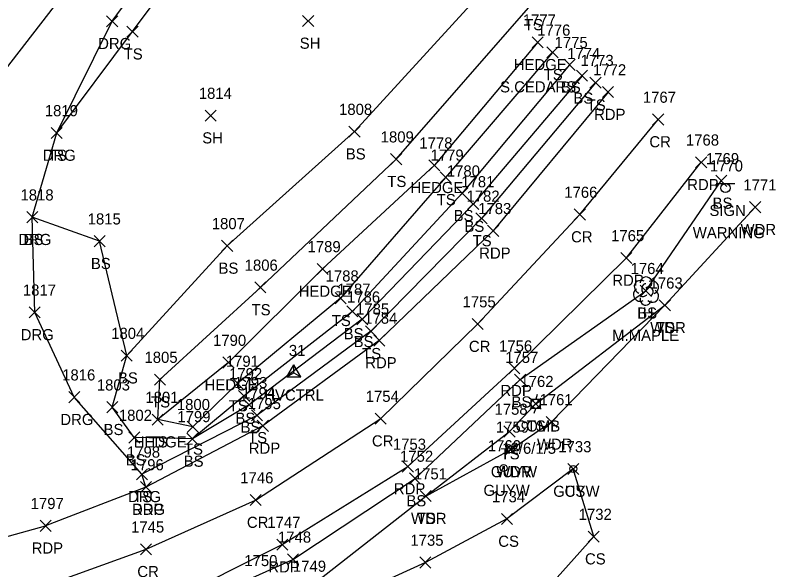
# Model space of a CAD drawing. Extents: x 1499292 to 1501024, y 534584 to 538043.
# Drawn here: x 1500027.5 to 1500164.2, y 537640.2 to 537739.8 of the extents above; entities that cross this region are included whole.
import ezdxf

# ---------------------------------------------------------------- set-up
doc = ezdxf.new("R2010")
doc.units = 0
for name, color, linetype in [('C_A', 7, 'Continuous'), ('C_I', 7, 'Continuous'), ('CPSM', 7, 'Continuous'), ('L_A', 7, 'Continuous'), ('L_C', 7, 'Continuous'), ('L_I', 7, 'Continuous'), ('L_TIC', 7, 'Continuous'), ('LAHR', 7, 'Continuous'), ('LAWA', 7, 'Continuous'), ('LELB', 7, 'Continuous'), ('LTD', 7, 'Continuous'), ('P_A', 7, 'Continuous'), ('P_I', 7, 'Continuous'), ('P_TIC', 7, 'Continuous'), ('PET', 7, 'Continuous'), ('PRC', 7, 'Continuous'), ('R_A', 7, 'Continuous'), ('R_I', 7, 'Continuous'), ('R_TIC', 7, 'Continuous'), ('RDG', 7, 'Continuous'), ('S_A', 7, 'Continuous'), ('S_C', 7, 'Continuous'), ('S_I', 7, 'Continuous'), ('SSGN', 7, 'Continuous'), ('U_A', 7, 'Continuous'), ('U_C', 7, 'Continuous'), ('U_I', 7, 'Continuous'), ('UP', 7, 'Continuous'), ('UPGW', 7, 'Continuous')]:
    doc.layers.add(name, color=color, linetype=linetype)

msp = doc.modelspace()

# ---------------------------------------------------------------- linework, layer by layer
at = {"layer": 'CPSM'}
for p, q in [((1500076.34, 537674.87), (1500077.59, 537677.03)), ((1500078.84, 537674.87), (1500077.59, 537677.03)), ((1500077.59, 537675.59), (1500077.59, 537677.03)), ((1500076.34, 537674.87), (1500077.59, 537675.59)), ((1500077.59, 537675.59), (1500077.59, 537675.59)), ((1500077.59, 537675.59), (1500078.84, 537674.87)), ((1500076.34, 537674.87), (1500078.84, 537674.87))]:
    msp.add_line(p, q, dxfattribs=at)
at = {"layer": 'L_TIC'}
for points in [[(1500079.15, 537737.77), (1500081.15, 537739.77)], [(1500081.15, 537737.77), (1500079.15, 537739.77)], [(1500047.6, 537735.84), (1500049.6, 537737.84)], [(1500049.6, 537735.84), (1500047.6, 537737.84)], [(1500120.41, 537733.93), (1500122.41, 537735.93)], [(1500122.41, 537733.93), (1500120.41, 537735.93)], [(1500123.07, 537732.12), (1500125.07, 537734.12)], [(1500125.07, 537732.12), (1500123.07, 537734.12)], [(1500126.13, 537729.89), (1500128.13, 537731.89)], [(1500128.13, 537729.89), (1500126.13, 537731.89)], [(1500128.38, 537727.92), (1500130.38, 537729.92)], [(1500130.38, 537727.92), (1500128.38, 537729.92)], [(1500130.79, 537726.67), (1500132.79, 537728.67)], [(1500132.79, 537726.67), (1500130.79, 537728.67)], [(1500061.64, 537720.77), (1500063.64, 537722.77)], [(1500063.64, 537720.77), (1500061.64, 537722.77)], [(1500033.98, 537717.65), (1500035.98, 537719.65)], [(1500035.98, 537717.65), (1500033.98, 537719.65)], [(1500087.48, 537717.89), (1500089.48, 537719.89)], [(1500089.48, 537717.89), (1500087.48, 537719.89)], [(1500094.97, 537712.94), (1500096.97, 537714.94)], [(1500096.97, 537712.94), (1500094.97, 537714.94)], [(1500101.84, 537711.85), (1500103.84, 537713.85)], [(1500103.84, 537711.85), (1500101.84, 537713.85)], [(1500103.85, 537709.67), (1500105.85, 537711.67)], [(1500105.85, 537709.67), (1500103.85, 537711.67)], [(1500153.39, 537709.04), (1500155.39, 537711.04)], [(1500155.39, 537709.04), (1500153.39, 537711.04)], [(1500106.86, 537706.82), (1500108.86, 537708.82)], [(1500108.86, 537706.82), (1500106.86, 537708.82)], [(1500108.8, 537704.89), (1500110.8, 537706.89)], [(1500110.8, 537704.89), (1500108.8, 537706.89)], [(1500159.49, 537704.32), (1500161.49, 537706.32)], [(1500161.49, 537704.32), (1500159.49, 537706.32)], [(1500029.59, 537702.52), (1500031.59, 537704.52)], [(1500031.59, 537702.52), (1500029.59, 537704.52)], [(1500110.3, 537702.3), (1500112.3, 537704.3)], [(1500112.3, 537702.3), (1500110.3, 537704.3)], [(1500041.68, 537698.21), (1500043.68, 537700.21)], [(1500043.68, 537698.21), (1500041.68, 537700.21)], [(1500064.61, 537697.37), (1500066.61, 537699.37)], [(1500066.61, 537697.37), (1500064.61, 537699.37)], [(1500081.75, 537693.23), (1500083.75, 537695.23)], [(1500083.75, 537693.23), (1500081.75, 537695.23)], [(1500070.58, 537689.91), (1500072.58, 537691.91)], [(1500072.58, 537689.91), (1500070.58, 537691.91)], [(1500139.84, 537689.31), (1500141.84, 537691.31)], [(1500141.84, 537689.31), (1500139.84, 537691.31)], [(1500084.99, 537687.97), (1500086.99, 537689.97)], [(1500086.99, 537687.97), (1500084.99, 537689.97)], [(1500143.25, 537686.7), (1500145.25, 537688.7)], [(1500145.25, 537686.7), (1500143.25, 537688.7)], [(1500143.25, 537686.7), (1500145.25, 537688.7)], [(1500145.25, 537686.7), (1500143.25, 537688.7)], [(1500087.1, 537685.6), (1500089.1, 537687.6)], [(1500089.1, 537685.6), (1500087.1, 537687.6)], [(1500088.89, 537684.19), (1500090.89, 537686.19)], [(1500090.89, 537684.19), (1500088.89, 537686.19)], [(1500090.45, 537682.04), (1500092.45, 537684.04)], [(1500092.45, 537682.04), (1500090.45, 537684.04)], [(1500046.55, 537677.66), (1500048.55, 537679.66)], [(1500048.55, 537677.66), (1500046.55, 537679.66)], [(1500046.55, 537677.66), (1500048.55, 537679.66)], [(1500048.55, 537677.66), (1500046.55, 537679.66)], [(1500064.85, 537676.42), (1500066.85, 537678.42)], [(1500066.85, 537676.42), (1500064.85, 537678.42)], [(1500052.52, 537673.36), (1500054.52, 537675.36)], [(1500054.52, 537673.36), (1500052.52, 537675.36)], [(1500117.26, 537673.35), (1500119.26, 537675.35)], [(1500119.26, 537673.35), (1500117.26, 537675.35)], [(1500066.49, 537672.66), (1500068.49, 537674.66)], [(1500068.49, 537672.66), (1500066.49, 537674.66)], [(1500067.65, 537670.42), (1500069.65, 537672.42)], [(1500069.65, 537670.42), (1500067.65, 537672.42)], [(1500068.57, 537668.83), (1500070.57, 537670.83)], [(1500070.57, 537668.83), (1500068.57, 537670.83)], [(1500120.04, 537669.03), (1500122.04, 537671.03)], [(1500122.04, 537669.03), (1500120.04, 537671.03)], [(1500043.96, 537668.4), (1500045.96, 537670.4)], [(1500045.96, 537668.4), (1500043.96, 537670.4)], [(1500052.12, 537666.18), (1500054.12, 537668.18)], [(1500054.12, 537666.18), (1500052.12, 537668.18)], [(1500052.12, 537666.18), (1500054.12, 537668.18)], [(1500054.12, 537666.18), (1500052.12, 537668.18)], [(1500069.96, 537666.94), (1500071.96, 537668.94)], [(1500071.96, 537666.94), (1500069.96, 537668.94)], [(1500058.43, 537664.88), (1500060.43, 537666.88)], [(1500060.43, 537664.88), (1500058.43, 537666.88)], [(1500122.9, 537665.76), (1500124.9, 537667.76)], [(1500124.9, 537665.76), (1500122.9, 537667.76)], [(1500115.33, 537664.04), (1500117.33, 537666.04)], [(1500117.33, 537664.04), (1500115.33, 537666.04)], [(1500047.92, 537662.95), (1500049.92, 537664.95)], [(1500049.92, 537662.95), (1500047.92, 537664.95)], [(1500058.36, 537662.71), (1500060.36, 537664.71)], [(1500060.36, 537662.71), (1500058.36, 537664.71)], [(1500058.36, 537662.71), (1500060.36, 537664.71)], [(1500060.36, 537662.71), (1500058.36, 537664.71)], [(1500115.59, 537660.83), (1500117.59, 537662.83)], [(1500117.59, 537660.83), (1500115.59, 537662.83)], [(1500126.8, 537657.31), (1500128.8, 537659.31)], [(1500128.8, 537657.31), (1500126.8, 537659.31)], [(1500049.29, 537656.35), (1500051.29, 537658.35)], [(1500051.29, 537656.35), (1500049.29, 537658.35)], [(1500098.37, 537655.6), (1500100.37, 537657.6)], [(1500100.37, 537655.6), (1500098.37, 537657.6)], [(1500100.28, 537652.44), (1500102.28, 537654.44)], [(1500102.28, 537652.44), (1500100.28, 537654.44)], [(1500100.28, 537652.44), (1500102.28, 537654.44)], [(1500102.28, 537652.44), (1500100.28, 537654.44)], [(1500114.88, 537648.33), (1500116.88, 537650.33)], [(1500116.88, 537648.33), (1500114.88, 537650.33)], [(1500130.46, 537645.17), (1500132.46, 537647.17)], [(1500132.46, 537645.17), (1500130.46, 537647.17)], [(1500076.43, 537641.08), (1500078.43, 537643.08)], [(1500078.43, 537641.08), (1500076.43, 537643.08)], [(1500100.22, 537640.52), (1500102.22, 537642.52)], [(1500102.22, 537640.52), (1500100.22, 537642.52)]]:
    msp.add_lwpolyline(points, dxfattribs=at)
at = {"layer": 'LAHR'}
msp.add_lwpolyline([(1500121.41, 537734.93), (1500102.84, 537712.85), (1500082.75, 537694.23), (1500065.85, 537677.42), (1500053.12, 537667.18)], dxfattribs=at)
at = {"layer": 'LAWA'}
msp.add_lwpolyline([(1500024.22, 537554.38), (1500031.9, 537568.77), (1500039.67, 537574.99), (1500029.7, 537588.75), (1500020.95, 537597.49), (1500010.79, 537602.57), (1500027.73, 537617.39), (1500039.78, 537619.8), (1500055.9, 537627.07), (1500080.12, 537636.85), (1500101.28, 537653.44), (1500116.59, 537661.83), (1500123.9, 537666.76), (1500144.25, 537687.7), (1500160.49, 537705.32)], dxfattribs=at)
at = {"layer": 'LELB'}
for points in [[(1500034.98, 537718.65), (1500048.6, 537736.84), (1500075.09, 537772.31)], [(1500127.13, 537730.89), (1500107.86, 537707.82), (1500088.1, 537686.6), (1500068.65, 537671.42), (1500059.36, 537663.71), (1500048.92, 537663.95), (1500044.96, 537669.4), (1500047.55, 537678.66), (1500065.61, 537698.37), (1500088.48, 537718.89), (1500114.46, 537747.32)], [(1500124.07, 537733.12), (1500104.85, 537710.67), (1500085.99, 537688.97), (1500067.49, 537673.66), (1500059.43, 537665.88), (1500053.12, 537667.18), (1500053.52, 537674.36), (1500071.58, 537690.91), (1500095.97, 537713.94), (1500120.57, 537742.1)], [(1500129.38, 537728.92), (1500109.8, 537705.89), (1500089.89, 537685.19), (1500069.57, 537669.83), (1500059.36, 537663.71)], [(1500131.79, 537727.67), (1500111.3, 537703.3), (1500091.45, 537683.04), (1500070.96, 537667.94), (1500050.29, 537657.35)], [(1499939.76, 537563.39), (1499940.61, 537580.36), (1499946.14, 537588.19), (1499959.54, 537588.6), (1499966.34, 537595.38), (1499978.12, 537601.79), (1500000.32, 537612.94), (1500023.87, 537621.84), (1500055.19, 537632.07), (1500077.43, 537642.08), (1500099.37, 537656.6), (1500118.26, 537674.35), (1500140.84, 537690.31), (1500154.39, 537710.04)], [(1500047.55, 537678.66), (1500042.68, 537699.21), (1500030.59, 537703.52)], [(1500101.28, 537653.44), (1500116.33, 537665.04), (1500121.04, 537670.03), (1500144.25, 537687.7)], [(1499979.56, 537592.44), (1499996.38, 537588.9), (1500018.65, 537582.77), (1500029.7, 537588.75), (1500051.25, 537600.52), (1500073.77, 537604.56), (1500083.77, 537615.22), (1500101.53, 537621.01), (1500121.36, 537634.87), (1500131.46, 537646.17), (1500127.8, 537658.31), (1500115.88, 537649.33), (1500101.22, 537641.52), (1500084.04, 537633.68), (1500074.41, 537626.66), (1500064.72, 537621.22)]]:
    msp.add_lwpolyline(points, dxfattribs=at)
at = {"layer": 'LTD'}
msp.add_line((1500140.84, 537690.31), (1500140.84, 537690.31), dxfattribs=at)
msp.add_line((1500140.84, 537690.31), (1500140.84, 537690.31), dxfattribs=at)
msp.add_arc((1500140.89, 537691.74), 1.05, 335.5272, 180.9563, dxfattribs=at)
for centre, major_axis, ratio, start_param, end_param in [((1500140.05, 537690.98), (1.21, -0.51), 0.895232, 1.570796, 4.712389), ((1500140.64, 537690.77), (-0.208, -0.792), 0.645439, 3.141593, 6.283185), ((1500141.89, 537690.89), (-1.14, -0.48), 0.949671, 1.570796, 4.712389), ((1500139.76, 537689.6), (0.58, -1.04), 0.959034, 3.141593, 6.283185), ((1500141.34, 537690.14), (-0.5, 0.667), 0.989748, 3.141593, 6.283185), ((1500141.84, 537689.48), (-1.09, 0.79), 0.841452, 1.570796, 4.712389), ((1500140.84, 537688.81), (0.26, 1.06), 0.942809, 1.570796, 4.712389), ((1500140.39, 537689.56), (-0.625, -0.083), 0.423636, 0, 3.141593)]:
    msp.add_ellipse(centre, major_axis=major_axis, ratio=ratio, start_param=start_param, end_param=end_param, dxfattribs=at)
at = {"layer": 'P_TIC'}
for points in [[(1500133.04, 537724.99), (1500135.04, 537726.99)], [(1500135.04, 537724.99), (1500133.04, 537726.99)], [(1500142.04, 537720.07), (1500144.04, 537722.07)], [(1500144.04, 537720.07), (1500142.04, 537722.07)], [(1500149.78, 537712.38), (1500151.78, 537714.38)], [(1500151.78, 537712.38), (1500149.78, 537714.38)], [(1500127.97, 537703), (1500129.97, 537705)], [(1500129.97, 537703), (1500127.97, 537705)], [(1500112.4, 537700.07), (1500114.4, 537702.07)], [(1500114.4, 537700.07), (1500112.4, 537702.07)], [(1500136.33, 537695.2), (1500138.33, 537697.2)], [(1500138.33, 537695.2), (1500136.33, 537697.2)], [(1500109.6, 537683.33), (1500111.6, 537685.33)], [(1500111.6, 537683.33), (1500109.6, 537685.33)], [(1500091.93, 537680.39), (1500093.93, 537682.39)], [(1500093.93, 537680.39), (1500091.93, 537682.39)], [(1500116.21, 537675.4), (1500118.21, 537677.4)], [(1500118.21, 537675.4), (1500116.21, 537677.4)], [(1500092.19, 537666.35), (1500094.19, 537668.35)], [(1500094.19, 537666.35), (1500092.19, 537668.35)], [(1500071.01, 537665.05), (1500073.01, 537667.05)], [(1500073.01, 537665.05), (1500071.01, 537667.05)], [(1500097.08, 537657.76), (1500099.08, 537659.76)], [(1500099.08, 537657.76), (1500097.08, 537659.76)], [(1500050.01, 537654.07), (1500052.01, 537656.07)], [(1500052.01, 537654.07), (1500050.01, 537656.07)], [(1500069.71, 537651.73), (1500071.71, 537653.73)], [(1500071.71, 537651.73), (1500069.71, 537653.73)], [(1500031.99, 537647.11), (1500033.99, 537649.11)], [(1500033.99, 537647.11), (1500031.99, 537649.11)], [(1500031.99, 537647.11), (1500033.99, 537649.11)], [(1500033.99, 537647.11), (1500031.99, 537649.11)], [(1500050.03, 537642.89), (1500052.03, 537644.89)], [(1500052.03, 537642.89), (1500050.03, 537644.89)], [(1500074.51, 537643.72), (1500076.51, 537645.72)], [(1500076.51, 537643.72), (1500074.51, 537645.72)]]:
    msp.add_lwpolyline(points, dxfattribs=at)
at = {"layer": 'PET'}
for points in [[(1500134.04, 537725.99), (1500113.4, 537701.07), (1500092.93, 537681.39), (1500072.01, 537666.05), (1500051.01, 537655.07), (1500032.99, 537648.11)], [(1499935.87, 537560.72), (1499938.24, 537581.19), (1499942.18, 537591.79), (1499947.52, 537597.24), (1499960.42, 537604.64), (1499979.46, 537611.66), (1499998.98, 537617.33), (1500023, 537624.38), (1500054.6, 537634.29), (1500075.51, 537644.72), (1500098.08, 537658.76), (1500117.21, 537676.4), (1500137.33, 537696.2), (1500150.78, 537713.38)], [(1500011.75, 537642.23), (1500032.99, 537648.11)]]:
    msp.add_lwpolyline(points, dxfattribs=at)
at = {"layer": 'PRC'}
msp.add_lwpolyline([(1499909.99, 537586.35), (1499926.3, 537596.08), (1499940.36, 537606.28), (1499956.99, 537614.66), (1499975.82, 537621.46), (1499996.95, 537627.68), (1500020.51, 537632.92), (1500051.03, 537643.89), (1500070.71, 537652.73), (1500093.19, 537667.35), (1500110.6, 537684.33), (1500128.97, 537704), (1500143.04, 537721.07)], dxfattribs=at)
at = {"layer": 'R_TIC'}
for points in [[(1500043.94, 537737.71), (1500045.94, 537739.71)], [(1500045.94, 537737.71), (1500043.94, 537739.71)], [(1500033.98, 537717.65), (1500035.98, 537719.65)], [(1500035.98, 537717.65), (1500033.98, 537719.65)], [(1500029.59, 537702.52), (1500031.59, 537704.52)], [(1500031.59, 537702.52), (1500029.59, 537704.52)], [(1500030.02, 537685.43), (1500032.02, 537687.43)], [(1500032.02, 537685.43), (1500030.02, 537687.43)], [(1500037.14, 537670.2), (1500039.14, 537672.2)], [(1500039.14, 537670.2), (1500037.14, 537672.2)], [(1500049.29, 537656.35), (1500051.29, 537658.35)], [(1500051.29, 537656.35), (1500049.29, 537658.35)], [(1500050.01, 537654.07), (1500052.01, 537656.07)], [(1500052.01, 537654.07), (1500050.01, 537656.07)]]:
    msp.add_lwpolyline(points, dxfattribs=at)
at = {"layer": 'RDG'}
for points in [[(1500063.8, 537780.31), (1500049.93, 537760.02), (1500040.89, 537749.67), (1500021.78, 537725), (1500010.57, 537724.4), (1499997.37, 537717.94), (1500005.78, 537701.6), (1500015.34, 537685.64), (1500022.04, 537662.58)], [(1500051.01, 537655.07), (1500050.29, 537657.35), (1500038.14, 537671.2), (1500031.02, 537686.43), (1500030.59, 537703.52), (1500034.98, 537718.65), (1500044.94, 537738.71), (1500071.78, 537775.14)]]:
    msp.add_lwpolyline(points, dxfattribs=at)
at = {"layer": 'SSGN'}
for p, q in [((1500153.48, 537709.59), (1500156.81, 537709.59)), ((1500155.13, 537708.76), (1500155.13, 537708.76))]:
    msp.add_line(p, q, dxfattribs=at)
msp.add_circle((1500155.13, 537708.76), 0.833, dxfattribs=at)
at = {"layer": 'UP'}
for p, q in [((1500120.2, 537669.19), (1500120.2, 537670.86)), ((1500120.2, 537670.86), (1500121.87, 537670.86)), ((1500121.29, 537671.69), (1500121.04, 537670.86)), ((1500121.87, 537670.86), (1500121.87, 537669.19)), ((1500121.04, 537670.03), (1500121.04, 537670.03)), ((1500121.87, 537669.19), (1500120.2, 537669.19)), ((1500120.79, 537668.36), (1500121.04, 537669.19))]:
    msp.add_line(p, q, dxfattribs=at)
msp.add_circle((1500121.04, 537670.03), 0.833, dxfattribs=at)
at = {"layer": 'UPGW'}
for centre, radius in [((1500116.59, 537661.83), 0.625), ((1500116.59, 537661.83), 0.0833), ((1500115.27, 537658.48), 0.625), ((1500115.27, 537658.48), 0.0833), ((1500127.8, 537658.31), 0.625), ((1500127.8, 537658.31), 0.0833)]:
    msp.add_circle(centre, radius, dxfattribs=at)

# ---------------------------------------------------------------- texts
at = {"layer": 'C_A'}
msp.add_text('HVCTRL', height=2, dxfattribs=at).set_placement((1500072.28, 537670.59))
at = {"layer": 'C_I'}
msp.add_text('31', height=2, dxfattribs=at).set_placement((1500076.69, 537678.59))
at = {"layer": 'L_A'}
for s, p in [('TS', (1500118.98, 537737.1)), ('SH', (1500078.64, 537733.77)), ('TS', (1500047.01, 537731.84)), ('HEDGE', (1500117.11, 537729.93)), ('TS', (1500122.48, 537728.12)), ('BS', (1500125.57, 537725.89)), ('BS', (1500127.82, 537723.92)), ('TS', (1500130.2, 537722.67)), ('SH', (1500061.13, 537716.77)), ('BS', (1500086.92, 537713.89)), ('TS', (1500033.38, 537713.65)), ('TS', (1500094.38, 537708.94)), ('HEDGE', (1500098.54, 537707.85)), ('TS', (1500103.26, 537705.67)), ('BS', (1500152.83, 537705.04)), ('BS', (1500106.3, 537702.82)), ('BS', (1500108.24, 537700.89)), ('WDR', (1500157.85, 537700.32)), ('BS', (1500029.03, 537698.52)), ('TS', (1500109.71, 537698.3)), ('BS', (1500041.12, 537694.21)), ('BS', (1500064.05, 537693.37)), ('HEDGE', (1500078.45, 537689.23)), ('TS', (1500069.99, 537685.91)), ('BS', (1500139.29, 537685.31)), ('H', (1500140.28, 537685.31)), ('TS', (1500084.4, 537683.97)), ('WDR', (1500141.62, 537682.7)), ('TS', (1500142.66, 537682.7)), ('BS', (1500086.54, 537681.6)), ('BS', (1500088.33, 537680.19)), ('TS', (1500089.86, 537678.04)), ('BS', (1500045.99, 537673.66)), ('BS', (1500045.99, 537673.66)), ('HEDGE', (1500061.55, 537672.42)), ('TS', (1500051.93, 537669.36)), ('BS', (1500116.7, 537669.35)), ('TS', (1500065.9, 537668.66)), ('BS', (1500067.09, 537666.42)), ('BS', (1500068.01, 537664.83)), ('TS', (1500119.44, 537665.03)), ('BS', (1500043.4, 537664.4)), ('HEDGE', (1500048.82, 537662.18)), ('TS', (1500051.52, 537662.18)), ('TS', (1500069.37, 537662.94)), ('TS', (1500057.84, 537660.88)), ('WDR', (1500121.27, 537661.76)), ('TS', (1500114.74, 537660.04)), ('BS', (1500047.36, 537658.95)), ('BS', (1500057.8, 537658.71)), ('BS', (1500057.8, 537658.71)), ('WDR', (1500113.95, 537656.83)), ('CS', (1500126.24, 537653.31)), ('TS', (1500048.7, 537652.35)), ('BS', (1500097.81, 537651.6)), ('WDR', (1500098.64, 537648.44)), ('TS', (1500099.69, 537648.44)), ('CS', (1500114.32, 537644.33)), ('CS', (1500129.9, 537641.17))]:
    msp.add_text(s, height=2, dxfattribs=at).set_placement(p)
at = {"layer": 'L_C'}
for s, p in [('S.CEDARS', (1500114.65, 537725.93)), ('M.MAPLE', (1500134.78, 537681.31))]:
    msp.add_text(s, height=2, dxfattribs=at).set_placement(p)
at = {"layer": 'L_I'}
for s, p in [('1777', (1500118.72, 537737.93)), ('1776', (1500121.32, 537736.12)), ('1775', (1500124.44, 537733.89)), ('1774', (1500126.69, 537731.92)), ('1773', (1500129.1, 537730.67)), ('1814', (1500060.51, 537724.77)), ('1819', (1500032.84, 537721.65)), ('1808', (1500085.71, 537721.89)), ('1809', (1500093.19, 537716.94)), ('1778', (1500100.14, 537715.85)), ('1779', (1500102.15, 537713.67)), ('1769', (1500151.64, 537713.04)), ('1780', (1500105.08, 537710.82)), ('1781', (1500107.67, 537708.89)), ('1771', (1500158.36, 537708.32)), ('1818', (1500028.47, 537706.52)), ('1782', (1500108.61, 537706.3)), ('1815', (1500040.55, 537702.21)), ('1807', (1500062.84, 537701.37)), ('1789', (1500080.05, 537697.23)), ('1806', (1500068.75, 537693.91)), ('1764', (1500138.1, 537693.31)), ('1764', (1500138.1, 537693.31)), ('1788', (1500083.3, 537691.97)), ('1763', (1500141.51, 537690.7)), ('1763', (1500141.51, 537690.7)), ('1787', (1500085.41, 537689.6)), ('1786', (1500087.14, 537688.19)), ('1785', (1500088.76, 537686.04)), ('1804', (1500044.77, 537681.66)), ('1804', (1500044.77, 537681.66)), ('1790', (1500063.07, 537680.42)), ('1805', (1500050.75, 537677.36)), ('1757', (1500115.56, 537677.35)), ('1791', (1500065.36, 537676.66)), ('1792', (1500065.95, 537674.42)), ('1762', (1500118.3, 537673.03)), ('1803', (1500042.19, 537672.4)), ('1793', (1500066.87, 537672.83)), ('1801', (1500050.91, 537670.18)), ('1801', (1500050.91, 537670.18)), ('1794', (1500068.27, 537670.94)), ('1800', (1500056.57, 537668.88)), ('1761', (1500121.73, 537669.76)), ('1758', (1500113.64, 537668.04)), ('1802', (1500046.15, 537666.95)), ('1799', (1500056.66, 537666.71)), ('1799', (1500056.66, 537666.71)), ('1759', (1500113.89, 537664.83)), ('1733', (1500125.11, 537661.31)), ('1798', (1500047.6, 537660.35)), ('1752', (1500096.67, 537659.6)), ('1751', (1500099.15, 537656.44)), ('1751', (1500099.15, 537656.44)), ('1734', (1500113.19, 537652.33)), ('1732', (1500128.77, 537649.17)), ('1748', (1500074.74, 537645.08)), ('1735', (1500098.53, 537644.52)), ('1749', (1500077.42, 537639.85))]:
    msp.add_text(s, height=2, dxfattribs=at).set_placement(p)
at = {"layer": 'P_A'}
for s, p in [('RDP', (1500131.53, 537720.99)), ('CR', (1500141.47, 537716.07)), ('RDP', (1500148.27, 537708.38)), ('CR', (1500127.4, 537699)), ('RDP', (1500110.89, 537696.07)), ('RDP', (1500134.81, 537691.2)), ('CR', (1500109.04, 537679.33)), ('RDP', (1500090.41, 537676.39)), ('RDP', (1500114.7, 537671.4)), ('CR', (1500091.62, 537662.35)), ('RDP', (1500069.49, 537661.05)), ('RDP', (1500095.56, 537653.76)), ('RDP', (1500048.5, 537650.07)), ('CR', (1500069.15, 537647.73)), ('RDP', (1500030.48, 537643.11)), ('RDP', (1500030.48, 537643.11)), ('CR', (1500049.46, 537638.89)), ('RDP', (1500073, 537639.72))]:
    msp.add_text(s, height=2, dxfattribs=at).set_placement(p)
at = {"layer": 'P_I'}
for s, p in [('1772', (1500131.35, 537728.99)), ('1767', (1500140.3, 537724.07)), ('1768', (1500148.04, 537716.38)), ('1766', (1500126.18, 537707)), ('1783', (1500110.71, 537704.07)), ('1765', (1500134.59, 537699.2)), ('1755', (1500107.91, 537687.33)), ('1784', (1500090.23, 537684.39)), ('1756', (1500114.46, 537679.4)), ('1754', (1500090.5, 537670.35)), ('1795', (1500069.31, 537669.05)), ('1753', (1500095.38, 537661.76)), ('1796', (1500048.26, 537658.07)), ('1746', (1500067.96, 537655.73)), ('1797', (1500030.3, 537651.11)), ('1797', (1500030.3, 537651.11)), ('1747', (1500072.82, 537647.72)), ('1745', (1500048.34, 537646.89))]:
    msp.add_text(s, height=2, dxfattribs=at).set_placement(p)
at = {"layer": 'R_A'}
for p in [(1500042.43, 537733.71), (1500032.46, 537713.65), (1500028.08, 537698.52), (1500028.51, 537681.43), (1500035.63, 537666.2), (1500047.78, 537652.35), (1500048.5, 537650.07)]:
    msp.add_text('DRG', height=2, dxfattribs=at).set_placement(p)
at = {"layer": 'R_I'}
for s, p in [('1819', (1500032.84, 537721.65)), ('1818', (1500028.47, 537706.52)), ('1817', (1500028.9, 537689.43)), ('1816', (1500035.96, 537674.2)), ('1798', (1500047.6, 537660.35)), ('1796', (1500048.26, 537658.07))]:
    msp.add_text(s, height=2, dxfattribs=at).set_placement(p)
at = {"layer": 'S_A'}
msp.add_text('SIGN', height=2, dxfattribs=at).set_placement((1500152.26, 537703.74))
at = {"layer": 'S_C'}
msp.add_text('WARNING', height=2, dxfattribs=at).set_placement((1500149.27, 537699.74))
at = {"layer": 'S_I'}
for s, p in [('1770', (1500152.33, 537711.74)), ('1750', (1500068.69, 537640.86))]:
    msp.add_text(s, height=2, dxfattribs=at).set_placement(p)
at = {"layer": 'U_A'}
for s, p in [('COMB', (1500117.42, 537665.03)), ('GUYW', (1500112.98, 537656.83)), ('GUYW', (1500111.66, 537653.48)), ('GUYW', (1500124.2, 537653.31))]:
    msp.add_text(s, height=2, dxfattribs=at).set_placement(p)
at = {"layer": 'U_C'}
msp.add_text('12/6/1/5', height=2, dxfattribs=at).set_placement((1500115.04, 537661.03))
at = {"layer": 'U_I'}
for s, p in [('1762', (1500118.3, 537673.03)), ('1759', (1500113.89, 537664.83)), ('1760', (1500112.44, 537661.48)), ('1733', (1500125.11, 537661.31))]:
    msp.add_text(s, height=2, dxfattribs=at).set_placement(p)

doc.saveas('drawing.dxf')
